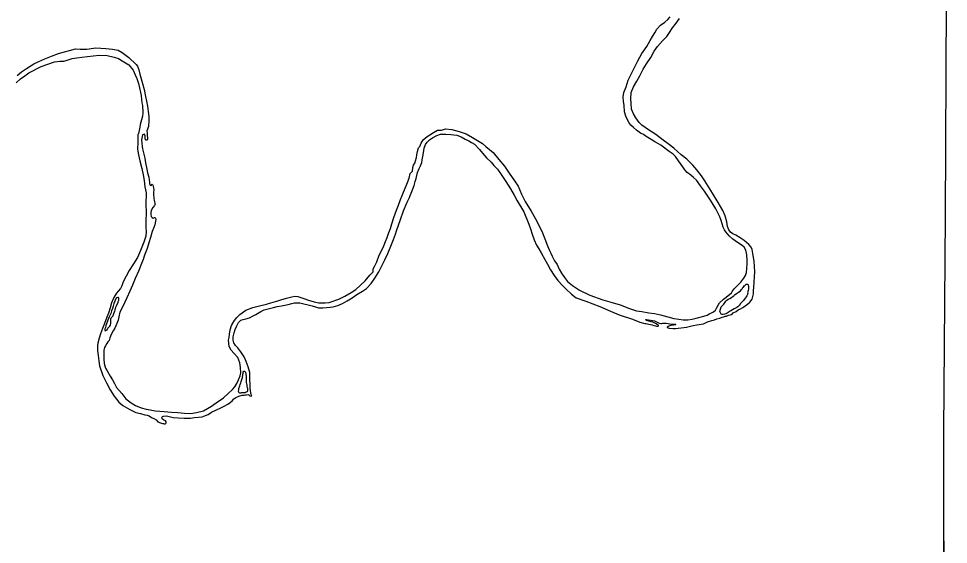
# Model space of a CAD drawing. Extents: x -83719 to 153526, y -11835 to 11446.
# Drawn here: x 15090.3 to 15472, y -1144.4 to -928.6 of the extents above; entities that cross this region are included whole.
import ezdxf

# ---------------------------------------------------------------- set-up
doc = ezdxf.new("R2010")
doc.units = 0
doc.layers.add('Level 2', color=7, linetype='Continuous')
doc.layers.add('Level 9', color=7, linetype='Continuous')

msp = doc.modelspace()

# ---------------------------------------------------------------- linework, layer by layer
at = {"layer": 'Level 2'}
for points in [[(15471.37, -809.05), (15471.99, -832.42), (15471.11, -921.33), (15470.62, -1009.76), (15469.92, -1098.1), (15470.16, -1187.57), (15470.5, -1274.87), (15470.59, -1363.04), (15470.01, -1450.81), (15469.8, -1473.16), (15469.53, -1538.53), (15469.51, -1568.53), (15469.53, -1582.85), (15469.92, -1619.8)], [(15471.37, -809.05), (15471.99, -832.42), (15471.11, -921.33), (15470.62, -1009.76), (15469.92, -1098.1), (15470.16, -1187.57), (15470.37, -1242.55)], [(15470.04, -1141.11), (15470.16, -1187.57), (15470.5, -1274.87), (15470.59, -1363.04), (15470.01, -1450.81), (15469.8, -1473.16), (15469.53, -1538.53), (15469.51, -1568.53), (15469.53, -1582.85), (15469.93, -1620.75)]]:
    msp.add_lwpolyline(points, dxfattribs=at)
at = {"layer": 'Level 9'}
for points in [[(15324.83, -1042.09), (15330.16, -1044.06), (15333.91, -1045.05), (15337.23, -1046.09), (15341.06, -1047.59), (15343.91, -1048.5), (15346.12, -1048.83), (15348.96, -1049.31), (15351.4, -1049.66), (15353.77, -1050.15), (15356.82, -1051.03), (15359.27, -1051.62), (15361.34, -1051.94), (15363.08, -1052.18), (15365.08, -1052.17), (15366.81, -1051.97), (15368.43, -1051.51), (15371.55, -1050.68), (15372.9, -1050.25), (15373.99, -1049.66), (15374.72, -1049.38), (15375.61, -1049), (15376.36, -1048.22), (15376.75, -1047.37), (15377.46, -1046.26), (15378.04, -1045.21), (15379.64, -1043.74), (15380.69, -1042.89), (15382.93, -1041.21), (15383.21, -1040.54), (15384.09, -1039.48), (15386.71, -1036.83), (15388.04, -1035.13), (15388.69, -1034.05), (15389.07, -1032.84), (15389.23, -1031.17), (15389.43, -1029.3), (15389.34, -1027.93), (15389.26, -1025.59), (15388.79, -1023.66), (15388.13, -1022.34), (15387.29, -1021.72), (15385.36, -1020.42), (15383.47, -1019.09), (15381.98, -1017.71), (15380.58, -1016.04), (15380.06, -1015.28), (15379.54, -1014.22), (15378.69, -1011.43), (15378.13, -1009.91), (15376.53, -1006.63), (15374.33, -1003.06), (15371.86, -999.47), (15370.28, -997.16), (15368.58, -994.93), (15367.29, -993.81), (15366.24, -992.9), (15364.78, -991.76), (15363.83, -990.61), (15362.91, -989.46), (15361.16, -986.98), (15360.02, -985.2), (15359.04, -984.22), (15357.42, -983.18), (15353.9, -980.54), (15352.93, -980.03), (15351.44, -979.09), (15349.96, -978.15), (15347.94, -976.92), (15346.75, -976.17), (15345.54, -975.53), (15343.89, -974.42), (15342.67, -973.21), (15341.65, -972.29), (15341.2, -971.73), (15340.9, -971.31), (15340.24, -970.12), (15339.61, -968.66), (15338.98, -966.8), (15338.83, -964.16), (15338.56, -962.57), (15338.46, -960.63), (15338.79, -958.92), (15339.68, -956.6), (15340.56, -953.84), (15341.58, -951.59), (15342.96, -948.85), (15344.47, -945.92), (15346.12, -942.92), (15348.19, -940), (15349.61, -937.51), (15350.58, -935.92), (15351.45, -934.33), (15352.29, -932.91), (15353.86, -931.25), (15355.53, -930.04), (15356.81, -928.88), (15357.76, -927.8)], [(15364.43, -1055.19), (15367.15, -1054.5), (15368.68, -1054.28), (15371.44, -1053.85), (15373.03, -1053.09), (15374.85, -1052.52), (15375.91, -1052.23), (15376.93, -1051.88), (15378.13, -1051.49), (15379.09, -1051.17), (15379.82, -1050.96), (15380.41, -1050.78), (15380.88, -1050.67), (15381.7, -1050.35), (15383.06, -1049.99), (15383.69, -1049.41), (15384.84, -1048.76), (15385.73, -1048.1), (15386.58, -1047.69), (15387.61, -1047.23), (15388.53, -1046.51), (15389.48, -1045.76), (15390.47, -1045.01), (15391.38, -1043.79), (15391.97, -1041.61), (15392.01, -1040.27), (15392.08, -1038.76), (15392.28, -1036.86), (15392.43, -1034.48), (15392.56, -1032.64), (15392.45, -1030.14), (15392.24, -1028.24), (15392.01, -1026.51), (15391.75, -1025.04), (15391.48, -1023.41), (15391.06, -1022.35), (15390.01, -1021.27), (15388.18, -1019.6), (15386.46, -1018.56), (15384.74, -1017.5), (15383.53, -1016.88), (15382.51, -1016.17), (15381.86, -1015.31), (15381.58, -1014.58), (15381.34, -1013.89), (15381.03, -1011.99), (15380.32, -1009.53), (15379.44, -1007.31), (15377.48, -1004.07), (15375.55, -1000.87), (15374.11, -998.43), (15372.05, -995.16), (15370.61, -993.12), (15368.69, -990.61), (15367.09, -988.77), (15364.61, -986.28), (15362.34, -984.42), (15359.33, -981.78), (15356.99, -980.02), (15354.83, -978.52), (15351.82, -976.17), (15348.85, -974.16), (15346.18, -972.31), (15345.06, -971.26), (15343.66, -969.25), (15342.69, -967.63), (15341.92, -965.71), (15341.74, -963.24), (15341.64, -961.47), (15341.76, -958.86), (15342.78, -956.57), (15344.07, -954.21), (15345.26, -952.08), (15346.71, -949.35), (15348.1, -947.09), (15349.78, -944.48), (15351.26, -941.98), (15352.52, -940.02), (15354.68, -937.74), (15356.38, -935.87), (15357.45, -934.28), (15358.78, -932.35), (15360.27, -930.42), (15361.63, -928.49)], [(15089.69, -951.96), (15091.43, -950.46), (15093.47, -948.98), (15096.53, -947.19), (15098.64, -946.18), (15101.09, -945.03), (15103.77, -943.98), (15106.68, -942.88), (15109.1, -942.17), (15111.22, -941.6), (15113.64, -941.01), (15115.51, -941.08), (15118.27, -941.06), (15121, -940.64), (15121.93, -940.59), (15124.07, -940.65), (15126.13, -940.84), (15128.84, -941.06), (15131.11, -941.52), (15132.86, -942.45), (15135.47, -944.54), (15138.56, -947.35), (15139.11, -948.14), (15139.6, -949.64), (15140.07, -951.43), (15140.57, -953.33), (15141.14, -955.22), (15141.79, -957.61), (15142.34, -960.51), (15142.81, -962.47), (15143.22, -964.5), (15143.46, -966.73), (15143.7, -968.8), (15143.8, -970.33), (15143.58, -972.81), (15142.88, -974.66), (15143.03, -975.39), (15143.12, -976.76), (15143.13, -977.16), (15143.22, -978.22), (15142.99, -978.4), (15142.65, -978.4), (15142.38, -978.27), (15142.3, -977.61), (15142.29, -976.67), (15141.97, -976.04), (15141.21, -976.23), (15140.72, -978.31), (15141.07, -981.04), (15141.09, -981.97), (15142.06, -985.86), (15142.43, -987.76), (15142.98, -990.32), (15143.25, -991.92), (15143.71, -993.68), (15143.93, -994.74), (15144.02, -995.68), (15144.06, -996.41), (15144.34, -996.94), (15144.74, -997.1), (15145.07, -996.59), (15145.3, -996.66)], [(15089.32, -954.94), (15091.08, -953.34), (15092.89, -952), (15094.47, -950.77), (15099.58, -948.26), (15102.23, -947.28), (15105.08, -946.26), (15107.17, -946.01), (15108.87, -945.98), (15110.2, -945.62), (15112.22, -944.95), (15114.14, -944.61), (15116.21, -944.44), (15120.96, -943.78), (15123.49, -943.5), (15126.59, -943.74), (15129.57, -944.38), (15131.25, -944.95), (15132.86, -945.86), (15135.53, -947.58), (15137.3, -949.68), (15138.11, -951.7), (15138.87, -953.12), (15139.44, -955.15), (15139.91, -956.95), (15140.34, -958.87), (15140.57, -960.14)], [(15140.57, -960.14), (15140.73, -961.77), (15140.93, -963.17), (15141.08, -964.2), (15141.16, -965.04), (15141.25, -966.24), (15141.31, -967.31), (15141.13, -968.65), (15140.79, -970.12), (15140.16, -972.07), (15140.02, -973.11), (15139.71, -974.55), (15139.47, -975.72), (15139.28, -976.33), (15139.27, -979.47), (15139.16, -982.11), (15139.47, -984.48), (15140.05, -986.9), (15140.84, -990.03), (15141.36, -992.76), (15141.77, -995.02), (15142.05, -997.59), (15142.64, -1000.11), (15142.46, -1005.03), (15142.65, -1007.96), (15142.5, -1011.91), (15142.51, -1014.44), (15142.67, -1015.78), (15142.48, -1017.88), (15141.76, -1020.3), (15140.33, -1023.8), (15139.05, -1026.6), (15137.46, -1029.17), (15135.68, -1031.98), (15133.17, -1036.63), (15132.61, -1038.28), (15132.06, -1039.33), (15131.18, -1040.41), (15130.43, -1041.23), (15129.37, -1043.09), (15128.48, -1045.31), (15127.88, -1047.29), (15127.22, -1049.51), (15126.55, -1051.09), (15125.95, -1052.64), (15125.32, -1054.35), (15124.75, -1055.83), (15123.95, -1057.92), (15123.35, -1059.77), (15122.76, -1061.85), (15122.68, -1062.79), (15122.65, -1064.82), (15122.89, -1066.82), (15123.23, -1069.12), (15123.54, -1071.12), (15124.81, -1075.07), (15126.37, -1078.11), (15127.86, -1080.99), (15129.54, -1083.53), (15131.42, -1086), (15133.02, -1087.4), (15135.91, -1089.05), (15138.37, -1090.27), (15140.35, -1090.74), (15142.15, -1091.2), (15143.06, -1091.35), (15143.93, -1091.7), (15144.87, -1092.35), (15145.85, -1092.77), (15146.69, -1093.29), (15147.44, -1094.11), (15148.48, -1094.56), (15149.29, -1094.78), (15149.75, -1094.8), (15150.05, -1094.86), (15150.46, -1094.92), (15150.69, -1094.82), (15150.85, -1094.51), (15150.87, -1094.14), (15150.6, -1093.75), (15149.89, -1093.36), (15149.25, -1092.87), (15149.14, -1092.47), (15149.33, -1091.97), (15149.73, -1091.79), (15150.96, -1091.7), (15153.67, -1092.29), (15155.77, -1092.45), (15158.21, -1092.57), (15160.81, -1092.58), (15162.5, -1092.39), (15164.2, -1092.19), (15165.63, -1092.02), (15167.02, -1091.53), (15168.11, -1091.14), (15169.46, -1090.15), (15171.57, -1089.11), (15173.26, -1088.31), (15174.74, -1087.68), (15176.16, -1086.88), (15177.18, -1086.23)], [(15176.84, -1058.18), (15177.11, -1056.37), (15177.71, -1054.55), (15178.61, -1052.93), (15179.78, -1051.34), (15181.15, -1050.04), (15183.58, -1048.29), (15186.46, -1047.14), (15189.18, -1046.42), (15192.03, -1045.73), (15193.79, -1045.23), (15196.71, -1044.4), (15197.87, -1044.05), (15200.22, -1043.37), (15202.44, -1042.79), (15203.7, -1042.53), (15204.9, -1042.58), (15207.32, -1043.47), (15209.26, -1044.16), (15211.64, -1044.85), (15213.55, -1045.18), (15216.18, -1045.2), (15217.75, -1045.1), (15221.79, -1043.69), (15224.23, -1042.51), (15226.77, -1040.99), (15228.71, -1039.75), (15232.6, -1036.17), (15234.53, -1033.89), (15235.9, -1032.5), (15235.81, -1031.26), (15236.32, -1030.29), (15237.29, -1028.36), (15238.34, -1025.74), (15239.3, -1023.85), (15240.23, -1021.89), (15240.93, -1020.11), (15241.53, -1018.4), (15242.22, -1016.35), (15242.92, -1014.7), (15243.52, -1012.88), (15244.34, -1010.19), (15245.48, -1007.16), (15246.27, -1005.15), (15247.09, -1002.79), (15247.69, -1001.14), (15248.24, -999.8), (15249.38, -997.2), (15249.99, -995.86), (15250.62, -994.04), (15251.09, -992.16), (15252, -991.21), (15252.17, -989.7), (15252.45, -988.73), (15253.03, -987.65), (15253.25, -987.01), (15253.63, -985.57), (15253.74, -984.43), (15253.98, -983.12), (15254.48, -981.61), (15254.94, -981.03), (15255.58, -979.72), (15256.39, -978.37), (15258.03, -976.93), (15259.15, -976.21), (15260.66, -975.28), (15262.24, -974.41), (15263.88, -974.35), (15265.6, -973.85), (15268.1, -974.07), (15271.18, -974.91), (15274.04, -975.89), (15276.6, -977.38), (15280.71, -979.84), (15282.1, -981.08), (15285.08, -983.5), (15287.43, -986.42), (15289.69, -989.12), (15291.61, -991.99), (15293.9, -995.22), (15295.31, -997.39), (15296.77, -1000.64), (15298.29, -1003.62), (15300.77, -1007.61), (15302.5, -1010.82), (15304.06, -1013.96), (15305.37, -1016.51), (15306.25, -1018.96), (15307.41, -1021.78), (15308.28, -1023.73), (15308.73, -1024.89), (15309.26, -1026.15), (15310.26, -1027.94), (15311.32, -1029.45), (15312.16, -1031.41), (15313.09, -1033.09), (15314.33, -1034.91), (15315.66, -1036.52), (15317.65, -1038.12), (15320.52, -1040.1), (15324.83, -1042.09)], [(15177.18, -1086.23), (15178.1, -1085.31), (15178.59, -1084.7), (15179.44, -1084.05), (15180.73, -1083.55), (15182.09, -1083.19), (15182.82, -1083.15), (15183.45, -1083.07), (15183.85, -1083.06), (15184.62, -1082.94), (15185.16, -1083.4), (15185.5, -1083.6), (15186.03, -1083.45), (15185.75, -1082.92), (15185.45, -1081.43), (15185.3, -1080.13), (15185.3, -1078.49), (15185.27, -1076.99), (15185.27, -1075.15), (15185.14, -1073.85), (15184.56, -1071.52), (15183.75, -1069.3), (15182.82, -1067.41), (15181.45, -1065.34), (15180.22, -1063.79), (15179.36, -1062.8), (15178.58, -1061.62), (15178.35, -1060.52), (15178.4, -1059.22), (15178.83, -1057.5), (15179.24, -1056.16), (15179.71, -1054.95), (15180.26, -1053.87), (15180.61, -1053.29), (15181.46, -1052.34), (15182.42, -1052.09), (15183.62, -1051.87), (15185.08, -1051.37), (15186.63, -1050.57), (15187.62, -1049.99), (15189.69, -1048.81), (15191.15, -1048.18), (15193.24, -1047.61), (15194.99, -1047.11), (15196.49, -1046.81), (15198.25, -1046.48), (15199.57, -1046.25), (15200.97, -1045.96), (15202.39, -1045.56), (15203.49, -1045.31), (15204.69, -1045.22), (15205.79, -1045.26), (15207.33, -1045.6), (15209.17, -1046.1), (15210.74, -1046.47), (15212.12, -1046.95), (15213.46, -1047.26), (15215.12, -1047.32), (15218.18, -1047.03), (15219.38, -1046.88), (15221.34, -1046.37), (15223.22, -1045.5), (15225.13, -1044.39), (15227.21, -1043.19), (15229.08, -1041.88), (15231.42, -1040.47), (15233.07, -1039.43), (15234.99, -1037.26), (15236.55, -1035.12), (15238.17, -1032.52), (15239.39, -1030.09), (15240.57, -1027.57), (15241.86, -1025.04), (15242.78, -1022.65), (15244.18, -1019.18), (15245.03, -1016.99), (15245.47, -1015.65), (15246.26, -1013.36), (15247.05, -1010.98), (15248.32, -1007.54), (15249.75, -1003.98), (15250.74, -1002.02), (15251.09, -1001.15), (15251.47, -1000.17), (15251.95, -998.92), (15252.71, -997.01), (15253.12, -995.43), (15253.46, -994.15), (15253.98, -991.74), (15254.78, -990.05), (15255.33, -989.07), (15255.8, -987.7), (15256.01, -986.59), (15256.22, -985.15), (15256.56, -983.64), (15256.82, -981.76), (15257.32, -980.18), (15258, -979.27), (15258.92, -978.38), (15260.14, -977.49), (15261.92, -976.52)], [(15261.92, -976.52), (15263.44, -976.06), (15265.67, -976.05), (15267.78, -976.14), (15270.25, -976.43), (15271.93, -977.07), (15273.54, -978), (15275.06, -978.78), (15276.27, -979.39), (15277.45, -980.07), (15279.49, -982.23), (15280.75, -983.81), (15282.35, -985.68), (15284.22, -987.52), (15285.41, -988.8), (15286.91, -990.37), (15288.39, -992.58), (15290.31, -995.39), (15292.23, -998.49), (15293.71, -1001.1), (15294.92, -1003.38), (15297.74, -1007.84), (15299.81, -1012.91), (15300.41, -1014.8), (15301.09, -1017.06), (15301.9, -1019.41), (15302.84, -1021.53), (15303.87, -1023.08), (15304.87, -1024.73), (15306.32, -1027.41), (15307.45, -1029.33), (15308.7, -1031.64), (15310.14, -1033.98), (15311.65, -1036.03), (15313.62, -1038.16), (15314.95, -1039.47), (15317.32, -1041.63), (15319.22, -1043.13), (15323.08, -1044.63), (15328.95, -1046.75), (15333.22, -1048.64), (15336.78, -1050.18), (15342.31, -1052.01), (15345.27, -1053.19), (15347.31, -1053.75), (15347.81, -1053.74), (15348.45, -1053.86), (15348.98, -1053.95), (15349.65, -1054.14), (15350.42, -1054.32), (15351.03, -1054.51), (15351.69, -1054.67), (15352.2, -1054.82), (15352.53, -1054.88), (15352.8, -1054.85), (15353.03, -1054.71), (15352.99, -1054.44), (15352.48, -1054.15), (15351.81, -1053.8), (15350.6, -1053.18), (15349.96, -1053), (15348.99, -1052.75), (15348.56, -1052.66), (15348.05, -1052.47), (15347.75, -1052.24), (15347.68, -1052.07), (15348.08, -1052.06), (15348.91, -1052.18), (15349.72, -1052.33), (15350.49, -1052.52), (15351.29, -1052.7), (15351.93, -1052.96), (15352.43, -1053.18), (15353, -1053.44), (15353.31, -1053.63), (15353.94, -1053.79), (15354.28, -1053.75), (15354.77, -1053.57), (15355.34, -1053.53), (15356.17, -1053.61), (15356.88, -1053.77), (15357.64, -1053.88), (15358.15, -1053.94), (15358.58, -1054), (15358.98, -1053.99), (15359.25, -1054.02), (15359.61, -1054.01), (15359.98, -1054.01), (15360.15, -1054.14), (15359.92, -1054.31), (15359.09, -1054.36), (15358.22, -1054.54), (15357.56, -1054.69), (15356.93, -1054.93), (15356.54, -1055.24), (15356.57, -1055.37), (15357.41, -1055.59), (15359.01, -1055.8), (15359.92, -1055.85), (15363.31, -1055.41), (15364.43, -1055.19)], [(15145.3, -996.66), (15145.41, -996.95), (15145.7, -998.02), (15145.74, -998.82), (15145.7, -999.95), (15145.72, -1001.12), (15145.73, -1001.76), (15145.85, -1002.52), (15145.96, -1003.12), (15146.07, -1003.82), (15146.22, -1004.32), (15146.29, -1004.69), (15146.13, -1005.26), (15145.45, -1006.14), (15144.71, -1007.39), (15144.56, -1008.26), (15144.57, -1008.96), (15144.75, -1009.79), (15145.13, -1010.25), (15145.57, -1010.48), (15146.1, -1010.2), (15146.3, -1010.2), (15146.53, -1010.43), (15146.64, -1011.02), (15146.53, -1011.76), (15146.15, -1013.24), (15145.84, -1014.35), (15145.17, -1015.93), (15144.42, -1018.48), (15143.73, -1020.6), (15143.01, -1022.98), (15141.96, -1025.74), (15141.43, -1027.52), (15140.51, -1029.81), (15139.65, -1031.93), (15138.11, -1035.2), (15137, -1038), (15135.98, -1040.45), (15134.73, -1043.22), (15133.83, -1045), (15132.94, -1046.96), (15131.78, -1049.05), (15131.48, -1050.99), (15131.11, -1052.34), (15130.67, -1053.75), (15129.77, -1055.6), (15129.16, -1056.72), (15128.45, -1058.03), (15128.07, -1058.91), (15127.78, -1059.62), (15127.47, -1060.66), (15126.95, -1061.27), (15126.56, -1061.91), (15125.95, -1062.96), (15125.56, -1063.57), (15125.22, -1064.71), (15125.23, -1065.58), (15125.26, -1067.08), (15125.25, -1068.41), (15125.45, -1070.11), (15125.96, -1072.01), (15126.61, -1073.16), (15127.85, -1075.41), (15128.85, -1076.86), (15129.61, -1078.32), (15130.51, -1080.07), (15132.62, -1082.5), (15134.33, -1084.64), (15136.43, -1086.34), (15138.25, -1087.34), (15140.53, -1088.36), (15142.68, -1088.92), (15144.31, -1089.23), (15146.32, -1089.55), (15148.32, -1089.72), (15150.06, -1089.92), (15153.03, -1090.13), (15155.6, -1090.21), (15158.37, -1090.56), (15160.97, -1090.64), (15163.33, -1090.27), (15166.12, -1089.58), (15169.45, -1087.71), (15171.39, -1086.37), (15174.34, -1084.24), (15176.34, -1082.53), (15178.04, -1080.83), (15179.09, -1079.68), (15179.83, -1078.33), (15180.5, -1076.91), (15181.2, -1075.23), (15181.51, -1073.99), (15181.34, -1071.85), (15181.13, -1069.92), (15180.22, -1067.66), (15178.69, -1065.86), (15177.57, -1064.74), (15176.74, -1063.15), (15176.49, -1060.52), (15176.67, -1059.48), (15176.84, -1058.18)], [(15384.21, -1041.95), (15384.41, -1041.82), (15385.06, -1041.4), (15385.46, -1041.13), (15385.79, -1040.92), (15386.12, -1040.78), (15386.58, -1040.31), (15386.93, -1039.9), (15387.29, -1039.46), (15387.62, -1038.98), (15387.81, -1038.75), (15388.33, -1038.1), (15388.43, -1038.07), (15388.63, -1037.9), (15388.79, -1037.69), (15388.96, -1037.62), (15389.29, -1037.55), (15389.49, -1037.58), (15389.79, -1037.84), (15389.88, -1038.57), (15389.9, -1039.61), (15389.81, -1040.21), (15389.49, -1041.12), (15389.6, -1041.55)], [(15389.6, -1041.55), (15389.25, -1042.33), (15388.99, -1042.76), (15388.18, -1043.88), (15387.85, -1044.29), (15387.13, -1045.04), (15386.64, -1045.58), (15386.03, -1046.43), (15385.99, -1046.46), (15385.5, -1046.91), (15385.18, -1047.18), (15384.65, -1047.42), (15384.02, -1047.74), (15382.7, -1048.5), (15382.44, -1048.67), (15382.01, -1049.01), (15381.22, -1049.49), (15380.79, -1049.7), (15380.16, -1049.91), (15379.56, -1049.99), (15379.13, -1050.03), (15378.66, -1049.84), (15378.53, -1049.68), (15378.21, -1048.82), (15378.42, -1047.91), (15378.77, -1046.87), (15379.46, -1046.09), (15379.78, -1045.75), (15380.59, -1044.63), (15381.02, -1044.15), (15381.61, -1043.77), (15382.24, -1043.46), (15382.96, -1043.05), (15383.62, -1042.53), (15384.01, -1042.19), (15384.21, -1041.95)], [(15129.04, -1050.44), (15129.58, -1049.23), (15129.74, -1048.82), (15129.93, -1048.05), (15130.05, -1047.58), (15130.21, -1047.04), (15130.46, -1046.44), (15130.59, -1046.07), (15131.14, -1045.06), (15131.2, -1044.69), (15131.39, -1044.15), (15131.44, -1043.65), (15131.47, -1043.41), (15131.3, -1043.12), (15131.06, -1042.99), (15130.53, -1043.23), (15130.08, -1043.74), (15129.76, -1044.58), (15129.41, -1045.52), (15129.13, -1046.56), (15128.82, -1047.54), (15128.47, -1048.58), (15128.09, -1049.62), (15127.78, -1050.5), (15127.45, -1051)], [(15127.45, -1051), (15126.88, -1052.38), (15126.34, -1053.86), (15126.15, -1054.5), (15126.03, -1054.84), (15125.9, -1055.31), (15125.71, -1055.88), (15125.69, -1056.28), (15125.73, -1056.62), (15126.16, -1056.67), (15126.59, -1056.3), (15126.97, -1055.66), (15127.43, -1055.11), (15127.73, -1054.84), (15127.95, -1054.37), (15128.1, -1053.63), (15128.12, -1052.93), (15128.15, -1052.69), (15128.17, -1052.03), (15128.2, -1051.79), (15128.33, -1051.46), (15129.04, -1050.54), (15129.04, -1050.44)], [(15181.93, -1076.78), (15182.15, -1075.94), (15182.33, -1074.97), (15182.39, -1074.57), (15182.42, -1074.2), (15182.54, -1073.7), (15182.73, -1073.36), (15183, -1073.32), (15183.41, -1073.72), (15183.55, -1074.35), (15183.59, -1074.81), (15183.67, -1075.11), (15183.64, -1075.31), (15183.65, -1076.12), (15183.73, -1076.82), (15183.71, -1077.62), (15183.75, -1077.95), (15183.87, -1078.55), (15183.94, -1078.82)], [(15183.94, -1078.82), (15183.92, -1079.45), (15183.92, -1079.75), (15184.06, -1079.98), (15184.23, -1080.28), (15184.31, -1080.65), (15184.19, -1081.38), (15184.09, -1081.72), (15183.73, -1081.99), (15183.3, -1082.13), (15182.44, -1082.25), (15181.7, -1082.23), (15181.4, -1082.27), (15181.07, -1082.31), (15180.77, -1082.15), (15180.56, -1081.62), (15180.64, -1080.82), (15180.74, -1080.41), (15181.12, -1079.37), (15181.3, -1078.73), (15181.46, -1078.09), (15181.65, -1077.49), (15181.93, -1076.78)]]:
    msp.add_lwpolyline(points, dxfattribs=at)

doc.saveas('drawing.dxf')
